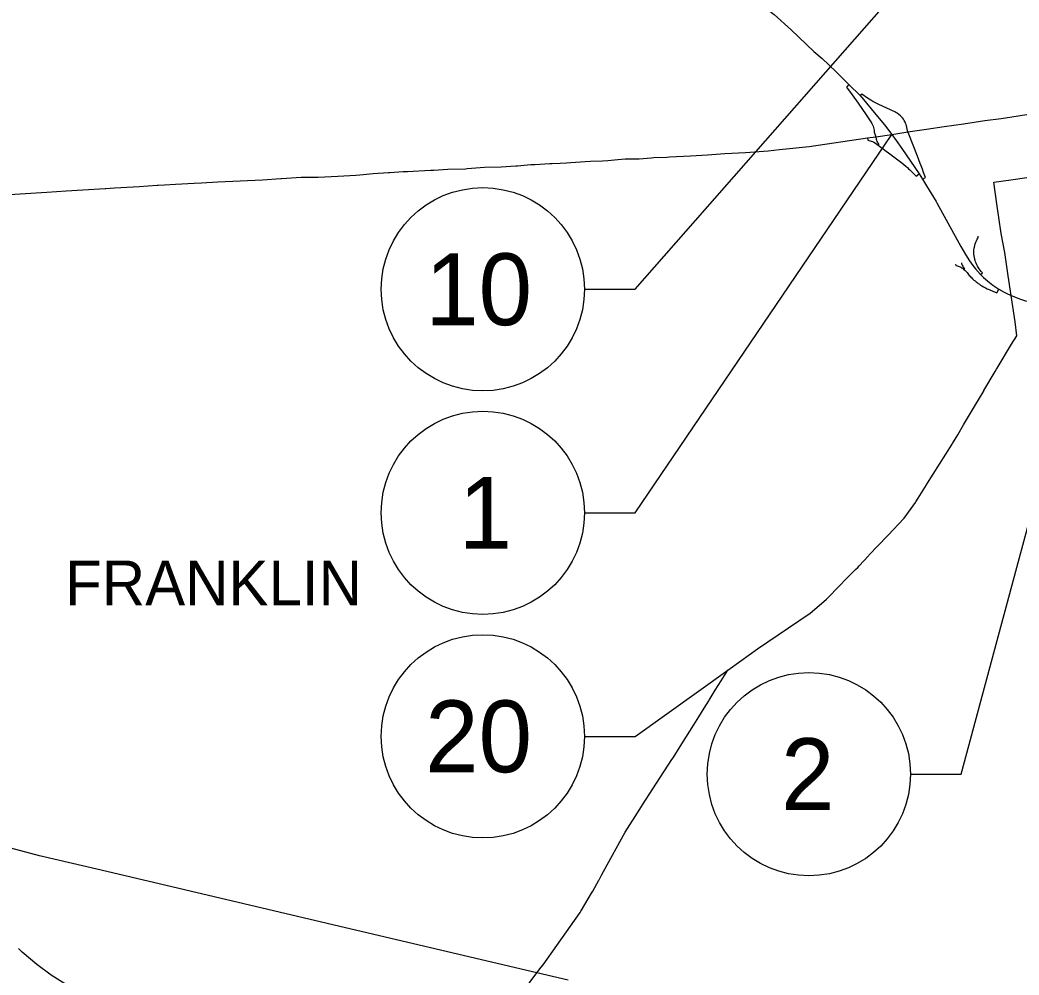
# Model space of a CAD drawing. Extents: x -1146 to -445, y -1283 to -822.
# Drawn here: x -959.3 to -909.3, y -1104.6 to -1056.7 of the extents above; entities that cross this region are included whole.
import ezdxf

# ---------------------------------------------------------------- set-up
doc = ezdxf.new("R2010")
doc.units = 0
for name, color, linetype in [('Default', 7, 'Continuous'), ('GM_X_Interchange_Ramps', 7, 'Continuous'), ('GM_X_Interstate_Route', 7, 'Continuous'), ('GM_X_Township', 7, 'Continuous'), ('GM_X_Township_Text', 7, 'Continuous'), ('GM_X_US_Route', 7, 'Continuous')]:
    doc.layers.add(name, color=color, linetype=linetype)

msp = doc.modelspace()

# ---------------------------------------------------------------- linework, layer by layer
at = {"layer": 'Default'}
for points in [[(-931.037, -1070.205), (-928.49, -1070.205), (-910.945, -1050.21)], [(-931.038, -1081.41), (-928.491, -1081.41), (-915.633, -1062.441)], [(-914.692, -1094.509), (-912.144, -1094.509), (-905.796, -1070.942)], [(-931.039, -1092.615), (-928.492, -1092.615), (-923.849, -1089.293)]]:
    msp.add_lwpolyline(points, dxfattribs=at)
for centre in [(-936.132, -1070.205), (-936.132, -1081.41), (-936.133, -1092.615), (-919.786, -1094.509)]:
    msp.add_circle(centre, 5.094, dxfattribs=at)
at = {"layer": 'GM_X_Interchange_Ramps'}
for points in [[(-917.79, -1059.948), (-917.899, -1060.07), (-917.613, -1060.461), (-917.32, -1060.879), (-916.909, -1061.462), (-916.774, -1061.666), (-916.68, -1061.816), (-916.635, -1061.894), (-916.602, -1061.96), (-916.571, -1062.036), (-916.55, -1062.099), (-916.533, -1062.163), (-916.519, -1062.234), (-916.508, -1062.325), (-916.499, -1062.388), (-916.469, -1062.462), (-916.434, -1062.56)], [(-914.819, -1062.321), (-914.859, -1062.204), (-914.878, -1062.076), (-914.891, -1062.023), (-914.912, -1061.954), (-914.936, -1061.887), (-914.965, -1061.824), (-915.003, -1061.752), (-915.045, -1061.687), (-915.095, -1061.618), (-915.145, -1061.56), (-915.201, -1061.504), (-915.271, -1061.444), (-915.358, -1061.382), (-915.429, -1061.34), (-915.476, -1061.316), (-916.274, -1060.939), (-916.377, -1060.893), (-916.482, -1060.841), (-916.577, -1060.79), (-916.676, -1060.734), (-916.758, -1060.683), (-916.853, -1060.621), (-917.134, -1060.424), (-917.223, -1060.499)], [(-916.854, -1062.622), (-916.839, -1062.725), (-916.665, -1062.776), (-916.591, -1062.805), (-916.526, -1062.836), (-916.452, -1062.879), (-916.386, -1062.925), (-916.313, -1062.984), (-915.386, -1063.675), (-915.134, -1063.867), (-914.919, -1064.036), (-914.844, -1064.107), (-914.786, -1064.163), (-914.73, -1064.216), (-914.666, -1064.279), (-914.603, -1064.341), (-914.549, -1064.396), (-914.497, -1064.449), (-914.411, -1064.537), (-914.251, -1064.415)], [(-916.434, -1062.56), (-916.417, -1062.678), (-916.401, -1062.737), (-916.378, -1062.796), (-916.352, -1062.847), (-916.326, -1062.887), (-916.281, -1062.941), (-916.313, -1062.984)], [(-914.087, -1064.684), (-913.945, -1064.601), (-914.035, -1064.359), (-914.098, -1064.19), (-914.158, -1064.024), (-914.201, -1063.901), (-914.344, -1063.54), (-914.777, -1062.433), (-914.819, -1062.321)], [(-911.178, -1069.464), (-911.09, -1069.386), (-911.154, -1069.307), (-911.198, -1069.252), (-911.245, -1069.188), (-911.286, -1069.128), (-911.337, -1069.044), (-911.374, -1068.973), (-911.406, -1068.901), (-911.431, -1068.837), (-911.453, -1068.77), (-911.468, -1068.716), (-911.473, -1068.7), (-911.49, -1068.62), (-911.504, -1068.532), (-911.512, -1068.444), (-911.515, -1068.346), (-911.51, -1068.241), (-911.499, -1068.146), (-911.489, -1068.087), (-911.471, -1068.006), (-911.446, -1067.92), (-911.418, -1067.84), (-911.389, -1067.772), (-911.349, -1067.691), (-911.321, -1067.641), (-911.303, -1067.611), (-911.296, -1067.55)], [(-912.437, -1068.954), (-912.427, -1069.018), (-912.341, -1069.034), (-912.301, -1069.044), (-912.249, -1069.062), (-912.202, -1069.083), (-912.166, -1069.102), (-912.128, -1069.126), (-912.091, -1069.153), (-912.031, -1069.203), (-911.945, -1069.272), (-911.902, -1069.316), (-911.876, -1069.347), (-911.858, -1069.371), (-911.817, -1069.422), (-911.781, -1069.466), (-911.746, -1069.507), (-911.704, -1069.553), (-911.665, -1069.595), (-911.624, -1069.637), (-911.576, -1069.684), (-911.514, -1069.741), (-911.457, -1069.79), (-911.405, -1069.833), (-911.355, -1069.872), (-911.295, -1069.917), (-911.238, -1069.956), (-911.179, -1069.996), (-911.111, -1070.038), (-911.027, -1070.086), (-910.937, -1070.133), (-910.845, -1070.178), (-910.74, -1070.223), (-910.559, -1070.308), (-910.363, -1070.389), (-910.256, -1070.199)], [(-912.139, -1068.882), (-912.129, -1068.934), (-912.1, -1068.992), (-912.069, -1069.048), (-912.046, -1069.089), (-912.022, -1069.13), (-911.992, -1069.179), (-912.031, -1069.203)]]:
    msp.add_lwpolyline(points, dxfattribs=at)
at = {"layer": 'GM_X_Interstate_Route'}
for points in [[(-923.723, -1054.847), (-923.361, -1055.063), (-923.118, -1055.215), (-922.785, -1055.46), (-922.363, -1055.767), (-922.097, -1055.991), (-921.527, -1056.439), (-920.683, -1057.206), (-919.532, -1058.283), (-919.117, -1058.636), (-918.442, -1059.287), (-917.79, -1059.948), (-917.223, -1060.499), (-916.35, -1061.538), (-915.999, -1061.969), (-915.633, -1062.441)], [(-915.633, -1062.441), (-915.412, -1062.751)], [(-915.412, -1062.751), (-915.128, -1063.15), (-914.251, -1064.415), (-914.087, -1064.684), (-913.882, -1065.021)], [(-913.882, -1065.021), (-913.405, -1065.806)], [(-913.405, -1065.806), (-913.368, -1065.867), (-912.161, -1068.06), (-911.929, -1068.465), (-911.733, -1068.782)], [(-911.733, -1068.782), (-911.564, -1069.014), (-911.436, -1069.175), (-911.178, -1069.464)], [(-911.178, -1069.464), (-911.033, -1069.607), (-910.833, -1069.783), (-910.735, -1069.863), (-910.559, -1069.993), (-910.256, -1070.199), (-909.993, -1070.349), (-909.896, -1070.396)], [(-909.896, -1070.396), (-909.65, -1070.516), (-909.171, -1070.707), (-908.919, -1070.78), (-908.667, -1070.842), (-908.405, -1070.881), (-907.878, -1070.92), (-907.505, -1070.914), (-907.178, -1070.874), (-906.778, -1070.815), (-906.482, -1070.738)], [(-956.563, -1105.311), (-957.01, -1105.076), (-957.775, -1104.578), (-958.499, -1104.045), (-959.23, -1103.43), (-959.413, -1103.252)]]:
    msp.add_lwpolyline(points, dxfattribs=at)
at = {"layer": 'GM_X_Township'}
msp.add_lwpolyline([(-931.853, -1104.841), (-933.424, -1104.471), (-942.457, -1102.345), (-955.265, -1099.33), (-958.366, -1098.6), (-964.121, -1097.068)], dxfattribs=at)
at = {"layer": 'GM_X_US_Route'}
for points in [[(-914.819, -1062.321), (-913.89, -1062.184), (-912.998, -1062.052), (-912.029, -1061.91), (-910.966, -1061.753), (-910.145, -1061.639), (-909.298, -1061.515), (-909.101, -1061.484), (-908.513, -1061.4), (-908.167, -1061.343), (-907.595, -1061.257), (-907.266, -1061.209), (-906.644, -1061.112), (-906.549, -1061.094), (-905.544, -1060.951), (-904.747, -1060.832), (-904.356, -1060.775)], [(-926.778, -1063.57), (-925.718, -1063.514), (-924.867, -1063.459), (-924.002, -1063.398), (-922.968, -1063.343), (-921.826, -1063.266), (-921.266, -1063.203), (-919.772, -1063.057), (-916.854, -1062.622)], [(-916.854, -1062.622), (-916.854, -1062.622), (-916.434, -1062.56), (-915.633, -1062.441)], [(-915.633, -1062.441), (-914.819, -1062.321)], [(-936.05, -1064.079), (-935.221, -1064.06), (-934.478, -1064.017), (-934.392, -1064.012), (-933.73, -1063.955), (-933.527, -1063.943), (-932.773, -1063.901), (-932.655, -1063.894), (-932.259, -1063.888), (-931.93, -1063.868), (-931.723, -1063.856), (-930.995, -1063.796), (-930.736, -1063.791), (-930.13, -1063.759), (-929.874, -1063.744), (-929.365, -1063.707), (-928.996, -1063.675), (-928.479, -1063.665), (-928.29, -1063.662), (-927.701, -1063.614), (-927.564, -1063.607), (-926.916, -1063.578), (-926.778, -1063.57)], [(-946.255, -1064.656), (-946.225, -1064.654), (-945.241, -1064.594), (-944.38, -1064.593), (-943.407, -1064.536), (-942.501, -1064.484), (-942.294, -1064.472), (-941.629, -1064.399), (-940.861, -1064.351), (-940.791, -1064.347), (-940.127, -1064.31), (-939.909, -1064.297), (-938.752, -1064.235), (-938.587, -1064.235), (-937.88, -1064.184), (-937.003, -1064.163), (-936.924, -1064.159), (-936.05, -1064.079)], [(-910.509, -1064.845), (-909.666, -1064.717), (-908.862, -1064.595), (-908.085, -1064.477), (-906.962, -1064.307), (-906.202, -1064.191), (-905.122, -1064.028)], [(-949.416, -1064.826), (-947.171, -1064.712), (-946.255, -1064.656)], [(-957.999, -1065.341), (-957.022, -1065.279)], [(-957.022, -1065.279), (-956.184, -1065.226)], [(-956.184, -1065.226), (-955.067, -1065.156)], [(-955.067, -1065.156), (-955.038, -1065.154), (-954.604, -1065.129), (-954.277, -1065.11), (-953.367, -1065.054), (-952.462, -1064.995), (-952.41, -1064.991), (-952.097, -1064.972), (-951.535, -1064.933), (-950.597, -1064.887), (-950.243, -1064.868)], [(-950.243, -1064.868), (-949.416, -1064.826)], [(-909.65, -1070.516), (-909.796, -1069.531), (-909.963, -1068.368), (-910.152, -1067.405), (-910.262, -1066.612), (-910.359, -1065.918), (-910.509, -1064.845)], [(-961.49, -1065.562), (-957.999, -1065.341)], [(-909.368, -1072.532), (-909.443, -1071.83), (-909.65, -1070.516)], [(-909.622, -1072.952), (-909.368, -1072.532)], [(-910.45, -1074.329), (-910.383, -1074.214), (-910.353, -1074.163), (-909.622, -1072.953), (-909.622, -1072.952)], [(-917.266, -1084.065), (-916.799, -1083.561), (-916.779, -1083.538), (-915.839, -1082.559), (-915.809, -1082.528), (-915.02, -1081.692), (-915.006, -1081.677), (-914.442, -1080.885), (-914.424, -1080.86), (-914.308, -1080.674), (-913.977, -1080.146), (-913.887, -1080.003), (-913.873, -1079.982), (-912.606, -1077.974), (-912.582, -1077.936), (-912.319, -1077.494), (-912.029, -1077.004), (-911.186, -1075.586), (-911.024, -1075.312), (-911.008, -1075.286), (-910.45, -1074.329), (-910.45, -1074.329)], [(-918.29, -1085.104), (-917.896, -1084.706), (-917.449, -1084.256)], [(-917.449, -1084.256), (-917.339, -1084.145), (-917.266, -1084.065)], [(-918.852, -1085.681), (-918.842, -1085.671), (-918.29, -1085.104)], [(-923.196, -1088.822), (-922.369, -1088.226), (-919.772, -1086.477), (-919.741, -1086.457), (-918.907, -1085.736), (-918.852, -1085.681)], [(-924.19, -1089.84), (-923.849, -1089.293), (-923.201, -1088.825), (-923.196, -1088.822)], [(-924.802, -1090.827), (-924.786, -1090.802), (-924.482, -1090.308), (-924.19, -1089.84)], [(-926.651, -1093.778), (-926.595, -1093.693), (-926.152, -1092.994), (-925.547, -1092.03), (-925.305, -1091.636), (-925.029, -1091.197), (-924.802, -1090.827)], [(-928.257, -1096.26), (-928.12, -1096.046), (-927.422, -1094.969), (-926.651, -1093.778)], [(-930.19, -1099.58), (-930.091, -1099.385), (-928.999, -1097.423), (-928.257, -1096.26)], [(-930.62, -1100.367), (-930.315, -1099.827), (-930.306, -1099.809)], [(-930.306, -1099.809), (-930.19, -1099.58)], [(-931.184, -1101.32), (-930.683, -1100.479), (-930.62, -1100.367)], [(-931.261, -1101.437), (-931.215, -1101.372), (-931.184, -1101.32)], [(-933.2, -1104.178), (-933.115, -1104.066), (-932.427, -1103.101), (-931.261, -1101.437)], [(-934.041, -1105.296), (-933.424, -1104.471), (-933.2, -1104.178)]]:
    msp.add_lwpolyline(points, dxfattribs=at)

# ---------------------------------------------------------------- texts
at = {"layer": 'Default'}
for s, p in [('10', (-939.02, -1072.005)), ('1', (-937.347, -1083.21)), ('20', (-939.021, -1094.415)), ('2', (-921.184, -1096.309))]:
    msp.add_text(s, height=3.6, dxfattribs=at).set_placement(p)
at = {"layer": 'GM_X_Township_Text'}
msp.add_text('FRANKLIN', height=2.25, rotation=0, dxfattribs=at).set_placement((-957.071, -1086.054))

doc.saveas('drawing.dxf')
